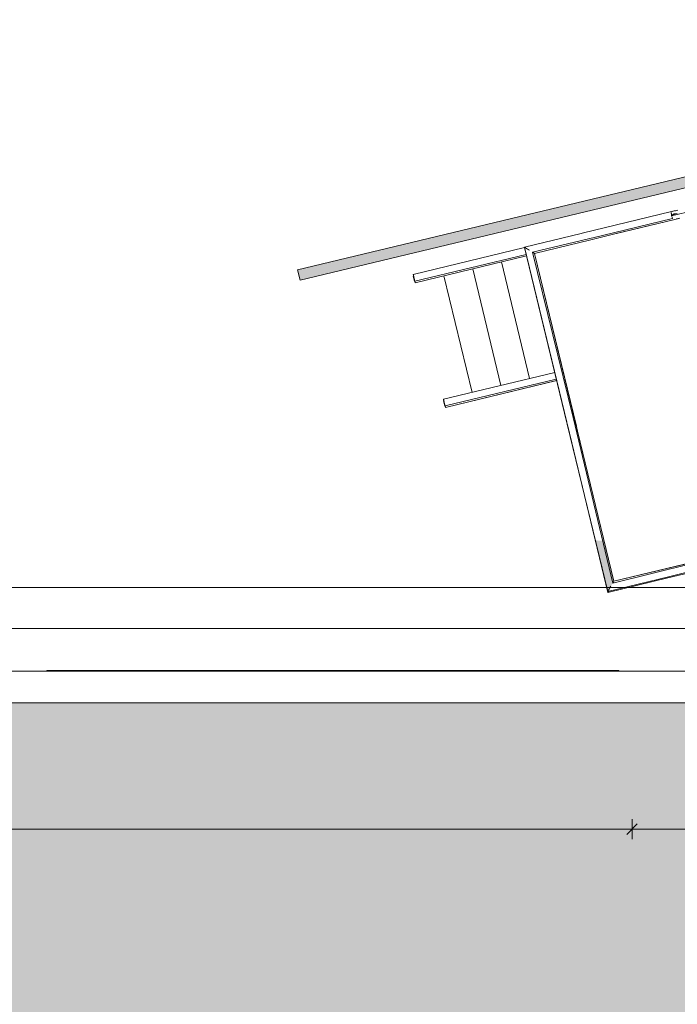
# Model space of a CAD drawing. Header units: millimetres. Extents: x 52659 to 1698020, y -10054 to 104697.
# Tile 305 of 363: x 314804 to 321036, y 36941 to 46275. Entities that reach past the tile are written whole.
import ezdxf

# ---------------------------------------------------------------- set-up
doc = ezdxf.new("R2010")
doc.units = ezdxf.units.MM
doc.header["$MEASUREMENT"] = 0
for name, color, linetype in [('05-02 Cotation 200ème 100ème.Cotations', 7, 'Continuous'), ('08-01 hachures', 7, 'Continuous'), ('A-FLOR-HRAL-OTLN.Modèle IFC', 7, 'Continuous'), ('A-GLAZ-____-OTLN.Modèle IFC', 7, 'Continuous'), ('A-ROOF-____-OTLN.Modèle IFC', 7, 'Continuous'), ('A-WALL-____-OTLN.Modèle IFC', 7, 'Continuous'), ('S-STRS-____-OTLN.Modèle IFC', 7, 'Continuous')]:
    doc.layers.add(name, color=color, linetype=linetype)
doc.styles.add('STYLE_GENERE_3', font='ARIALN.TTF')
doc.dimstyles.new('STYLE_GENERE__5', dxfattribs={"dimtxt": 200, "dimasz": 95, "dimexe": 0.18, "dimexo": 100, "dimgap": 0, "dimtad": 0, "dimtih": 1, "dimtoh": 1, "dimlfac": 0.001, "dimzin": 0, "dimdsep": 46, "dimtxsty": 'STYLE_GENERE_3', "dimblk": 'ARROWHEAD_6', "dimblk1": 'ARROWHEAD_6', "dimblk2": 'ARROWHEAD_6', "dimcen": 0.09, "dimclrd": 7, "dimclre": 7, "dimclrt": 7, "dimazin": 0, "dimtfac": 1, "dimtdec": 4, "dimtmove": 0, "dimatfit": 3, "dimfxl": 1, "dimtolj": 1, "dimtzin": 0, "dimarcsym": 0})

# ---------------------------------------------------------------- blocks, each defined once
blk = doc.blocks.new('*D833', base_point=(261781.6, 40089))
at = {"layer": '05-02 Cotation 200ème 100ème.Cotations', "color": 7, "linetype": 'Continuous', "lineweight": 25, "transparency": 16777216}
for p, q in [((302621.6, 40552.6), (302521.6, 40452.6)), ((344455.5, 40452.6), (344555.5, 40552.6))]:
    blk.add_line(p, q, dxfattribs=at)
at = {"layer": '05-02 Cotation 200ème 100ème.Cotations', "color": 7, "linetype": 'Continuous', "lineweight": 13, "transparency": 16777216}
for p, q in [((302571.6, 40408.8), (302571.6, 40596.3)), ((344505.5, 40408.8), (344505.5, 40596.3)), ((302571.6, 40502.6), (323225.6, 40502.6)), ((323851.4, 40502.6), (344505.5, 40502.6)), ((344505.5, 40502.6), (344580.5, 40502.6))]:
    blk.add_line(p, q, dxfattribs=at)
at = {"layer": '05-02 Cotation 200ème 100ème.Cotations', "color": 7, "lineweight": 9, "transparency": 16777216, "insert": (323250.5, 40402.6), "char_height": 200, "attachment_point": 7, "style": 'STYLE_GENERE_3'}
blk.add_mtext('\\A1;41,93', dxfattribs=at)
blk = doc.blocks.new('ARROWHEAD_6')
at = {"color": 0, "linetype": 'Continuous', "lineweight": 0}
for p, q in [((0, 0), (-1, 0)), ((-0.5, -0.5), (0.5, 0.5))]:
    blk.add_line(p, q, dxfattribs=at)
blk = doc.blocks.new('*D834', base_point=(261781.6, 40089))
at = {"layer": '05-02 Cotation 200ème 100ème.Cotations', "color": 7, "linetype": 'Continuous', "lineweight": 13, "transparency": 16777216}
for p, q in [((261771.6, 40798.8), (261771.6, 40986.3)), ((344505.5, 40798.8), (344505.5, 40986.3)), ((261696.6, 40892.5), (261771.6, 40892.5)), ((261771.6, 40892.5), (302825.6, 40892.5)), ((303451.4, 40892.5), (344505.5, 40892.5)), ((344505.5, 40892.5), (344580.5, 40892.5))]:
    blk.add_line(p, q, dxfattribs=at)
at = {"layer": '05-02 Cotation 200ème 100ème.Cotations', "color": 7, "linetype": 'Continuous', "lineweight": 25, "transparency": 16777216}
for p, q in [((261821.6, 40942.5), (261721.6, 40842.5)), ((344455.5, 40842.5), (344555.5, 40942.5))]:
    blk.add_line(p, q, dxfattribs=at)
at = {"layer": '05-02 Cotation 200ème 100ème.Cotations', "color": 7, "lineweight": 9, "transparency": 16777216, "insert": (302850.5, 40792.5), "char_height": 200, "attachment_point": 7, "style": 'STYLE_GENERE_3'}
blk.add_mtext('\\A1;82,73', dxfattribs=at)
blk = doc.blocks.new('*D886', base_point=(261781.6, 40089))
at = {"layer": '05-02 Cotation 200ème 100ème.Cotations', "color": 7, "linetype": 'Continuous', "lineweight": 25, "transparency": 16777216}
for p, q in [((303212.3, 38651), (303112.3, 38551)), ((320656.7, 38651), (320556.7, 38551))]:
    blk.add_line(p, q, dxfattribs=at)
at = {"layer": '05-02 Cotation 200ème 100ème.Cotations', "color": 7, "linetype": 'Continuous', "lineweight": 13, "transparency": 16777216}
for p, q in [((303162.3, 38507.3), (303162.3, 38694.8)), ((320606.7, 38507.3), (320606.7, 38694.8)), ((303162.3, 38601), (311571.6, 38601)), ((312197.4, 38601), (320606.7, 38601))]:
    blk.add_line(p, q, dxfattribs=at)
at = {"layer": '05-02 Cotation 200ème 100ème.Cotations', "color": 7, "lineweight": 9, "transparency": 16777216, "insert": (311596.5, 38501), "char_height": 200, "attachment_point": 7, "style": 'STYLE_GENERE_3'}
blk.add_mtext('\\A1;17,44', dxfattribs=at)
blk = doc.blocks.new('*D887', base_point=(261781.6, 40089))
at = {"layer": '05-02 Cotation 200ème 100ème.Cotations', "color": 7, "linetype": 'Continuous', "lineweight": 25, "transparency": 16777216}
for p, q in [((320656.7, 38651), (320556.7, 38551)), ((326906.1, 38651), (326806.1, 38551))]:
    blk.add_line(p, q, dxfattribs=at)
at = {"layer": '05-02 Cotation 200ème 100ème.Cotations', "color": 7, "linetype": 'Continuous', "lineweight": 13, "transparency": 16777216}
for p, q in [((320606.7, 38507.3), (320606.7, 38694.8)), ((326856.1, 38507.3), (326856.1, 38694.8)), ((320606.7, 38601), (323482.6, 38601)), ((323980.3, 38601), (326856.1, 38601))]:
    blk.add_line(p, q, dxfattribs=at)
at = {"layer": '05-02 Cotation 200ème 100ème.Cotations', "color": 7, "lineweight": 9, "transparency": 16777216, "insert": (323507.4, 38501), "char_height": 200, "attachment_point": 7, "style": 'STYLE_GENERE_3'}
blk.add_mtext('\\A1;6,25', dxfattribs=at)

msp = doc.modelspace()

# ---------------------------------------------------------------- hatches: boundary and pattern name
at = {"layer": '08-01 hachures', "linetype": 'Continuous', "lineweight": 0, "true_color": 0x5d5d5d}
h = msp.add_hatch(dxfattribs=at)
h.set_pattern_fill('CROSS_225_29_0002', color=251, style=0, pattern_type=2)
h.set_pattern_definition([(360, (261781.56, 40089.01), (127, 127), [63.5, -190.5]), (89.99998, (261813.31, 40057.26), (-126.99996, 127.00004), [63.5, -190.5])])
h.paths.add_polyline_path([(302862.313, 39808.256), (302871.556, 26184.777), (320606.616, 26229.221), (320616.616, 33248.917), (326696.374, 33248.917), (326696.374, 34331.101), (325196.616, 34331.101), (325196.616, 35666.686), (326696.316, 35666.686), (326696.616, 39799.012), (320352.875, 39799.012)])
h.paths.add_polyline_path([(310915.317, 32856.94), (309565.317, 32856.94), (309565.317, 34192.524), (310915.317, 34192.524)], flags=0)
h.paths.add_polyline_path([(312493.363, 32856.94), (312493.363, 34241.99), (313893.363, 34241.99), (313893.363, 32856.94)], flags=0)
h.paths.add_polyline_path([(314245.227, 30827.306), (313380.12, 30827.306), (313380.12, 31701.424), (314245.227, 31701.424)], flags=0)
h.paths.add_polyline_path([(315615.317, 32856.94), (315615.317, 34192.524), (316965.317, 34192.524), (316965.317, 32856.94)], flags=0)
h.paths.add_polyline_path([(318540.546, 34241.99), (319940.546, 34241.99), (319940.546, 32856.94), (318540.546, 32856.94)], flags=0)
at = {"layer": 'A-FLOR-HRAL-OTLN.Modèle IFC', "linetype": 'Continuous', "lineweight": 0, "true_color": 0xbfbfbf}
for points in [[(320766.473, 44400.352), (320286.916, 44281.876), (320979.712, 44451.433)], [(320978.956, 44449.105), (321005.729, 44455.495), (320994.953, 44455.117)], [(321016.148, 44461.232), (321005.729, 44455.495), (321035.815, 44465.016)], [(319594.001, 44113.945), (320286.916, 44281.876), (319716.437, 44144.278)], [(320256.868, 41349.209), (320376.435, 40855.345), (320257.295, 41348.355)], [(320376.435, 40855.345), (320379.649, 40860.612), (320261.119, 41345.24), (320257.295, 41348.355)], [(320379.649, 40860.612), (320261.989, 41344.439), (320261.119, 41345.24)], [(320379.649, 40860.612), (320263.242, 41343.68), (320261.989, 41344.439)], [(320379.649, 40860.612), (320382.863, 40865.88), (320267.189, 41340.462), (320263.242, 41343.68)], [(320382.863, 40865.88), (320269.035, 41339.718), (320267.189, 41340.462)], [(320269.036, 41339.718), (320382.863, 40865.88), (320388.622, 40875.318), (320274.993, 41338.74)], [(320388.622, 40875.318), (320277.229, 41338.133), (320274.993, 41338.74)], [(320277.229, 41338.133), (320388.622, 40875.318), (320394.381, 40884.757), (320283.146, 41337.166)], [(320394.381, 40884.757), (320285.43, 41336.775), (320283.146, 41337.166)], [(320394.381, 40884.757), (320400.141, 40894.195), (320291.368, 41335.805), (320285.43, 41336.775)], [(320400.141, 40894.195), (320293.49, 41335.59), (320291.368, 41335.805)], [(320400.141, 40894.195), (320405.9, 40903.634), (320299.376, 41334.626), (320293.49, 41335.59)], [(320405.9, 40903.634), (320301.571, 41334.556), (320299.376, 41334.625)], [(320301.571, 41334.556), (320405.9, 40903.634), (320304.623, 41334.721)], [(320405.9, 40903.634), (320415.085, 40918.688), (320313.889, 41335.917), (320304.623, 41334.721)], [(320415.085, 40918.688), (320316.409, 41336.336), (320313.889, 41335.917)], [(320415.085, 40918.688), (320424.27, 40933.741), (320325.59, 41337.518), (320316.409, 41336.336)], [(320424.27, 40933.741), (320327.273, 41338.034), (320325.59, 41337.518)], [(320327.273, 41338.034), (320424.27, 40933.741), (320427.044, 40938.287), (320329.634, 41340.161)], [(320427.044, 40938.287), (320330.999, 41340.827), (320329.634, 41340.161)], [(320330.999, 41340.827), (320427.044, 40938.287), (320429.817, 40942.832), (320333.331, 41342.931)], [(320429.817, 40942.832), (320334.158, 41343.638), (320333.331, 41342.931)], [(320429.817, 40942.832), (320432.591, 40947.377), (320336.482, 41345.734), (320334.158, 41343.638)], [(320432.591, 40947.377), (320336.88, 41346.415), (320336.482, 41345.734)], [(320432.591, 40947.377), (320435.364, 40951.923), (320339.171, 41348.481), (320336.88, 41346.415)], [(320435.364, 40951.923), (320339.179, 41349.209), (320339.171, 41348.481)]]:
    msp.add_hatch(color=9, dxfattribs=at).paths.add_polyline_path(points)
at = {"layer": 'A-WALL-____-OTLN.Modèle IFC', "linetype": 'Continuous', "lineweight": 0, "true_color": 0xbfbfbf}
msp.add_hatch(color=9, dxfattribs=at).paths.add_polyline_path([(317460.189, 43806.73), (325537.859, 45742.292), (325514.328, 45839.484), (317436.886, 43903.977)])

# ---------------------------------------------------------------- linework, layer by layer
at = {"layer": '08-01 hachures', "color": 255, "linetype": 'Continuous', "lineweight": 0, "flags": 128}
msp.add_lwpolyline([(302862.313, 39808.256), (302871.556, 26184.777), (320606.616, 26229.221), (320616.616, 33248.917), (326696.374, 33248.917), (326696.374, 34331.101), (325196.616, 34331.101), (325196.616, 35666.686), (326696.316, 35666.686), (326696.616, 39799.012), (320352.875, 39799.012)], close=True, dxfattribs=at)
at = {"layer": 'A-FLOR-HRAL-OTLN.Modèle IFC', "color": 7, "linetype": 'Continuous', "lineweight": 18}
for p, q in [((322106.639, 44687.602), (321033.553, 44427.802)), ((320135.176, 44251.456), (320981.296, 44456.306)), ((320979.181, 44438.771), (320978.129, 44446.561)), ((320979.524, 44436.228), (320979.181, 44438.771)), ((320980.232, 44430.981), (320979.524, 44436.228)), ((321033.003, 44439.211), (320981.284, 44423.192)), ((321004.524, 44435.987), (320981.284, 44423.192)), ((320981.296, 44456.306), (321005.5, 44462.166)), ((321004.524, 44435.987), (321033.003, 44439.211)), ((321005.5, 44462.166), (321007.123, 44462.559)), ((321007.123, 44462.559), (321039.611, 44470.425)), ((320328.188, 44227.954), (320990.03, 44391.605)), ((321000.121, 44378.553), (320457.365, 44247.149)), ((321000.121, 44378.553), (320459.188, 44248.281)), ((320980.93, 44425.815), (320980.232, 44430.981)), ((320981.284, 44423.192), (320980.93, 44425.815)), ((320981.632, 44420.609), (320981.284, 44423.192)), ((320982.335, 44415.402), (320981.632, 44420.609)), ((321033.553, 44427.802), (320982.335, 44415.402)), ((320984.079, 44410.011), (320982.335, 44415.402)), ((320986.183, 44403.504), (320984.079, 44410.011)), ((320990.03, 44391.605), (320986.183, 44403.504)), ((321025.947, 44384.805), (321000.121, 44378.553)), ((321058.436, 44392.671), (321025.947, 44384.805)), ((321058.436, 44392.671), (321029.725, 44386.341)), ((319586.386, 44118.591), (320125.802, 44249.187)), ((320125.802, 44249.187), (320135.176, 44251.456)), ((320457.365, 44247.149), (320216.24, 44188.771)), ((320328.188, 44227.954), (319664.783, 44070.756)), ((320216.24, 44188.771), (319682.964, 44059.662)), ((318533.527, 43859.202), (319587.393, 44114.349)), ((319987.95, 42459.958), (319586.386, 44118.591)), ((319588.733, 44117.159), (319586.386, 44118.591)), ((319989.334, 42454.156), (319587.393, 44114.349)), ((319589.471, 44116.709), (319588.733, 44117.159)), ((319591.08, 44115.727), (319589.471, 44116.709)), ((319591.653, 44115.377), (319591.08, 44115.727)), ((319594.001, 44113.945), (319591.653, 44115.377)), ((319596.921, 44112.163), (319594.001, 44113.945)), ((319606.36, 44106.404), (319596.921, 44112.163)), ((319607.506, 44105.704), (319606.36, 44106.404)), ((319615.798, 44100.645), (319607.506, 44105.704)), ((319618.092, 44099.245), (319615.798, 44100.645)), ((319625.237, 44094.886), (319618.092, 44099.245)), ((319626.383, 44094.186), (319625.237, 44094.886)), ((319634.675, 44089.127), (319626.383, 44094.186)), ((320047.767, 42503.033), (319664.783, 44070.756)), ((319669.328, 44067.982), (319664.783, 44070.756)), ((319669.833, 44067.674), (319669.328, 44067.982)), ((319673.873, 44065.209), (319669.833, 44067.674)), ((319674.883, 44064.593), (319673.873, 44065.209)), ((319678.419, 44062.436), (319674.883, 44064.593)), ((319678.924, 44062.127), (319678.419, 44062.436)), ((319682.964, 44059.662), (319678.924, 44062.127)), ((319682.964, 44059.662), (320079.598, 42421.393)), ((320090.068, 42375.417), (319682.964, 44059.662)), ((319603.012, 44049.833), (318548.808, 43796.086)), ((319606.13, 44036.956), (318552.352, 43781.448)), ((319606.217, 44036.595), (318552.352, 43781.448)), ((318533.313, 43843.09), (318537.2, 43844.031)), ((318545.078, 43794.494), (318533.313, 43843.09)), ((318533.978, 43857.339), (318533.527, 43859.202)), ((318534.554, 43854.961), (318533.978, 43857.339)), ((318535.581, 43850.72), (318534.554, 43854.961)), ((318537.42, 43843.122), (318535.581, 43850.72)), ((318539.26, 43835.523), (318537.42, 43843.122)), ((318541.1, 43827.924), (318539.26, 43835.523)), ((318542.94, 43820.325), (318541.1, 43827.924)), ((318544.23, 43814.994), (318542.94, 43820.325)), ((318545.874, 43808.206), (318544.23, 43814.994)), ((318548.966, 43795.435), (318545.078, 43794.494)), ((318548.808, 43796.086), (318545.874, 43808.206)), ((318550.014, 43791.106), (318548.808, 43796.086)), ((318551.183, 43786.277), (318550.014, 43791.106)), ((318552.352, 43781.448), (318551.183, 43786.277)), ((318819.916, 42676.291), (319873.782, 42931.438)), ((319889.401, 42866.923), (318835.197, 42613.175)), ((319892.519, 42854.045), (318838.741, 42598.538)), ((319892.606, 42853.684), (318838.741, 42598.538)), ((318819.415, 42661.364), (318823.302, 42662.305)), ((318831.18, 42612.768), (318819.415, 42661.364)), ((318820.367, 42674.428), (318819.916, 42676.291)), ((318820.943, 42672.051), (318820.367, 42674.428)), ((318821.97, 42667.81), (318820.943, 42672.051)), ((318823.809, 42660.211), (318821.97, 42667.81)), ((318825.649, 42652.612), (318823.809, 42660.211)), ((318827.489, 42645.013), (318825.649, 42652.612)), ((318829.328, 42637.415), (318827.489, 42645.013)), ((318830.619, 42632.084), (318829.328, 42637.415)), ((318832.263, 42625.295), (318830.619, 42632.084)), ((318835.068, 42613.709), (318831.18, 42612.768)), ((318835.197, 42613.175), (318832.263, 42625.295)), ((318836.403, 42608.195), (318835.197, 42613.175)), ((318837.572, 42603.367), (318836.403, 42608.195)), ((318838.741, 42598.538), (318837.572, 42603.367)), ((320047.767, 42503.033), (320424.27, 40933.741)), ((319992.822, 42439.834), (319987.95, 42459.958)), ((319994.201, 42434.053), (319989.334, 42454.156)), ((320376.435, 40855.345), (319992.822, 42439.834)), ((320378.891, 40845.118), (319994.201, 42434.053)), ((320079.598, 42421.393), (320084.529, 42401.024)), ((320084.529, 42401.024), (320435.364, 40951.923)), ((320090.068, 42375.417), (320435.364, 40951.923)), ((321176.905, 41119.377), (320424.27, 40933.741)), ((320435.364, 40951.923), (321309.911, 41162.956)), ((320435.364, 40951.923), (321181.479, 41132.561)), ((321334.936, 41076.581), (320946.478, 40982.533)), ((321364.058, 41094.453), (320951.376, 40994.541)), ((320951.376, 40994.541), (320376.435, 40855.345)), ((320946.478, 40982.533), (320378.891, 40845.118)), ((320394.381, 40884.757), (320388.622, 40875.318)), ((320398.609, 40891.685), (320394.381, 40884.757)), ((320400.141, 40894.195), (320398.609, 40891.685)), ((320405.9, 40903.634), (320400.141, 40894.195)), ((320427.044, 40938.287), (320424.27, 40933.741)), ((320429.817, 40942.832), (320427.044, 40938.287)), ((320431.81, 40946.098), (320429.817, 40942.832)), ((320432.591, 40947.377), (320431.81, 40946.098)), ((320435.364, 40951.923), (320432.591, 40947.377)), ((320377.791, 40857.567), (320376.435, 40855.345)), ((320378.317, 40858.43), (320377.791, 40857.567)), ((320379.649, 40860.612), (320378.317, 40858.43)), ((320380.264, 40847.368), (320378.891, 40845.118)), ((320382.863, 40865.88), (320379.649, 40860.612)), ((320380.771, 40848.2), (320380.264, 40847.368)), ((320382.105, 40850.385), (320380.771, 40848.2)), ((320385.319, 40855.653), (320382.105, 40850.385)), ((320388.622, 40875.318), (320382.863, 40865.88)), ((320386.638, 40857.815), (320385.319, 40855.653))]:
    msp.add_line(p, q, dxfattribs=at)
at = {"layer": 'A-GLAZ-____-OTLN.Modèle IFC', "color": 7, "linetype": 'Continuous', "lineweight": 18}
for p, q in [((315061.616, 40102.985), (315061.616, 40104.012)), ((315066.616, 40104.012), (315061.616, 40104.012)), ((315061.616, 40100.43), (315061.616, 40102.985)), ((315066.616, 40102.985), (315061.616, 40102.985)), ((315061.616, 40099.012), (315061.616, 40100.43)), ((315066.616, 40104.012), (315066.616, 40102.985)), ((320476.616, 40104.012), (315066.616, 40104.012)), ((315066.616, 40102.985), (315066.616, 40100.43)), ((315066.616, 40100.43), (315066.616, 40099.012)), ((320476.616, 40102.985), (320476.616, 40104.012)), ((320481.616, 40104.012), (320476.616, 40104.012)), ((320476.616, 40100.43), (320476.616, 40102.985)), ((320481.616, 40102.985), (320476.616, 40102.985)), ((320476.616, 40099.012), (320476.616, 40100.43)), ((320481.616, 40104.012), (320481.616, 40102.985)), ((320481.616, 40102.985), (320481.616, 40100.43)), ((320481.616, 40100.43), (320481.616, 40099.012))]:
    msp.add_line(p, q, dxfattribs=at)
at = {"layer": 'A-ROOF-____-OTLN.Modèle IFC', "color": 7, "linetype": 'Continuous', "lineweight": 18}
for p, q in [((325284.25, 40099.012), (302571.556, 40099.012)), ((325284.183, 39799.012), (302871.556, 39799.012))]:
    msp.add_line(p, q, dxfattribs=at)
at = {"layer": 'A-WALL-____-OTLN.Modèle IFC', "color": 7, "linetype": 'Continuous', "lineweight": 9}
for p, q in [((327331.89, 46275.006), (317436.886, 43903.977)), ((327358.101, 46178.456), (317460.188, 43806.73)), ((317460.188, 43806.73), (317436.886, 43903.977))]:
    msp.add_line(p, q, dxfattribs=at)
at = {"layer": 'S-STRS-____-OTLN.Modèle IFC', "color": 7, "linetype": 'Continuous', "lineweight": 18}
for p, q in [((319368.766, 43979.107), (319636.33, 42873.95)), ((319096.628, 43913.221), (319364.192, 42808.064)), ((318824.49, 43847.334), (319092.054, 42742.178))]:
    msp.add_line(p, q, dxfattribs=at)

# ---------------------------------------------------------------- dimensions: what is measured, and where the dimension line sits
at = {"layer": '05-02 Cotation 200ème 100ème.Cotations', "color": 7, "linetype": 'Continuous', "lineweight": 13}
for base, p1, p2, picture, middle in [((344505.481, 40892.54), (261771.556, 40099.012), (344505.481, 40099.012), '*D834', (303186.519, 40892.54)), ((344505.481, 40502.573), (302571.556, 40099.012), (344505.481, 40099.012), '*D833', (323586.519, 40502.573)), ((326856.144, 38601.011), (320606.715, 26878.223), (326856.144, 39799.012), '*D887', (323767.194, 38601.011)), ((320606.715, 38601.011), (303162.295, 38985.262), (320606.715, 26878.223), '*D886', (311932.505, 38601.011))]:
    dim = msp.add_linear_dim(base=base, p1=p1, p2=p2, dimstyle='STYLE_GENERE__5', dxfattribs=at)
    dim.commit()
    dim.dimension.update_dxf_attribs({"geometry": picture, "text_midpoint": middle, "dimtype": 160})

doc.saveas('drawing.dxf')
